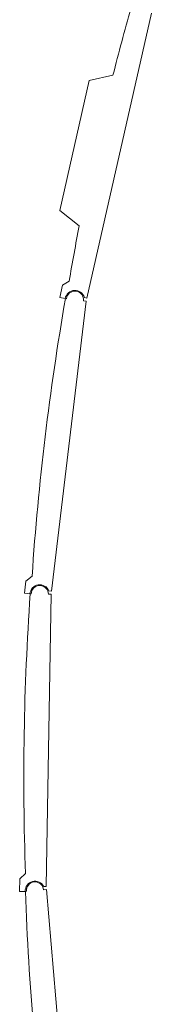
# Model space of a CAD drawing. Header units: metres. Extents: x 135583 to 135939, y 457896 to 458258.
# Tile 557 of 599: x 135744.09 to 135745.15, y 458189.6 to 458197.58. Entities that reach past the tile are written whole.
import ezdxf

# ---------------------------------------------------------------- set-up
doc = ezdxf.new("R2010")
doc.units = ezdxf.units.M
doc.layers.add('NIEUWE INSTALLATIE', color=250, linetype='Continuous', lineweight=0)

msp = doc.modelspace()

# ---------------------------------------------------------------- linework, layer by layer
at = {"layer": 'NIEUWE INSTALLATIE'}
for p, q in [((135744.6305, 458195.3214), (135745.1535, 458197.6289)), ((135744.8422, 458197.1258), (135744.6507, 458197.0842)), ((135744.6507, 458197.0842), (135744.4116, 458196.0296)), ((135744.4116, 458196.0296), (135744.5692, 458195.9075)), ((135744.4874, 458195.4589), (135744.4335, 458195.425)), ((135744.4335, 458195.425), (135744.4114, 458195.3275)), ((135744.3434, 458192.948), (135744.6263, 458195.297)), ((135744.4114, 458195.3275), (135744.4553, 458195.3175)), ((135744.465, 458195.3165), (135744.4575, 458195.3174)), ((135744.6263, 458195.297), (135744.604, 458195.2997)), ((135744.611, 458195.3258), (135744.6305, 458195.3214)), ((135744.1868, 458193.0701), (135744.1368, 458193.0308)), ((135744.1368, 458193.0308), (135744.1248, 458192.9315)), ((135744.1248, 458192.9315), (135744.1695, 458192.9262)), ((135744.1792, 458192.9261), (135744.1717, 458192.9262)), ((135744.3018, 458190.5577), (135744.3417, 458192.9234)), ((135744.3417, 458192.9234), (135744.3192, 458192.9237)), ((135744.3235, 458192.9504), (135744.3434, 458192.948)), ((135744.1335, 458190.6631), (135744.0878, 458190.6188)), ((135744.0878, 458190.6188), (135744.0861, 458190.5188)), ((135744.0861, 458190.5188), (135744.1311, 458190.5181)), ((135744.1407, 458190.519), (135744.1333, 458190.5184)), ((135744.3026, 458190.533), (135744.2802, 458190.5311)), ((135744.2818, 458190.558), (135744.3018, 458190.5577)), ((135744.5062, 458188.1758), (135744.3026, 458190.533))]:
    msp.add_line(p, q, dxfattribs=at)
for centre, radius, start, end in [((135765.4998, 458191.8572), 21.3189, 164.18733, 165.69225), ((135765.4998, 458191.8572), 21.3189, 169.04796, 170.27347), ((135744.5345, 458195.3081), 0.07, 353.13204, 173.13204), ((135765.4583, 458191.648), 21.3189, 170.08897, 176.17511), ((135744.2492, 458192.9249), 0.07, 359.03368, 179.03368), ((135765.4385, 458191.4356), 21.3189, 175.9906, 182.07675), ((135744.2105, 458190.525), 0.07, 4.93532, 184.93532), ((135765.4406, 458191.2223), 21.3189, 181.89224, 187.97839)]:
    msp.add_arc(centre, radius, start, end, dxfattribs=at)
for centre, major_axis in [((135744.5341, 458195.3037), (0.057, 0.0561)), ((135744.2493, 458192.9205), (0.0509, 0.0617)), ((135744.211, 458190.5207), (0.0443, 0.0666))]:
    msp.add_ellipse(centre, major_axis=major_axis, ratio=1, start_param=5.785696, end_param=8.473804, dxfattribs=at)

doc.saveas('drawing.dxf')
